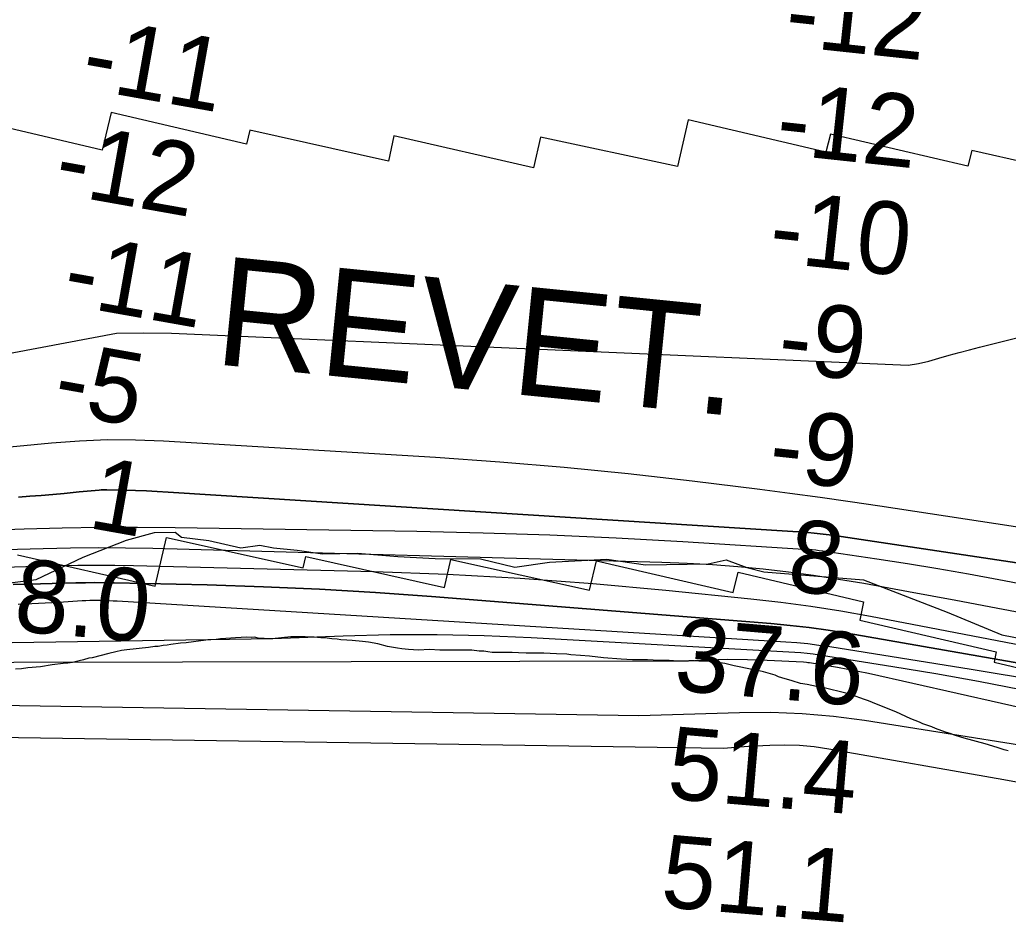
# Model space of a CAD drawing. Extents: x 3192986 to 3230865, y 867483 to 892886.
# Drawn here: x 3209065 to 3209977, y 876840 to 877673 of the extents above; entities that cross this region are included whole.
import ezdxf

# ---------------------------------------------------------------- set-up
doc = ezdxf.new("R2010")
doc.units = 0
for name, color, linetype in [('V-RIVR-EDGE', 7, 'Continuous'), ('V-RIVR-RANG', 7, 'Continuous'), ('V-RRAP-RVMT', 7, 'Continuous'), ('V-RRAP-RVMT-IDEN', 7, 'Continuous'), ('V-SITE-VEGE', 7, 'Continuous'), ('V-TOPO-DPTH', 7, 'Continuous'), ('V-TOPO-MAJR', 7, 'Continuous'), ('V-TOPO-MINR', 7, 'Continuous'), ('V-TOPO-WATR', 7, 'Continuous')]:
    doc.layers.add(name, color=color, linetype=linetype)

msp = doc.modelspace()

# ---------------------------------------------------------------- linework, layer by layer
at = {"layer": 'V-RIVR-EDGE'}
msp.add_lwpolyline([(3209055.97, 877153.53), (3209080.3, 877156.81), (3209123.74, 877177.21), (3209163.84, 877192.85), (3209189.61, 877199.94), (3209208.68, 877200.36), (3209214.39, 877195.58), (3209239.66, 877192.66), (3209269.21, 877185.91), (3209286.86, 877188.25), (3209299.25, 877185.83), (3209321.18, 877183.87), (3209344.54, 877180.48), (3209376.97, 877180.87), (3209414.16, 877177.92), (3209448.49, 877175.93), (3209490.46, 877175.82), (3209521.91, 877168.12), (3209553.87, 877172.81), (3209606.81, 877175.54), (3209642.57, 877170.2), (3209700.27, 877171.01), (3209716.97, 877174.79), (3209736.03, 877167.59), (3209751.75, 877163.73), (3209843.77, 877156.35), (3209920.95, 877126.6), (3209971.45, 877105.49), (3210031.65, 877093.8)], dxfattribs=at)
at = {"layer": 'V-RRAP-RVMT'}
for p, q in [((3209141.38, 877552.78), (3209015.23, 877582.63)), ((3209149.58, 877587.68), (3209141.38, 877552.78)), ((3209274.5, 877558.49), (3209149.58, 877587.68)), ((3209682.02, 877580.9), (3209672.06, 877537.64)), ((3209809.1, 877551.01), (3209682.02, 877580.9)), ((3209277.34, 877571.38), (3209274.5, 877558.49)), ((3209405.37, 877542.7), (3209277.34, 877571.38)), ((3209410.43, 877566.04), (3209405.37, 877542.7)), ((3209539.36, 877536.68), (3209410.43, 877566.04)), ((3209545.76, 877564.74), (3209539.36, 877536.68)), ((3209672.06, 877537.64), (3209545.76, 877564.74)), ((3209813.17, 877567.5), (3209809.1, 877551.01)), ((3209940.07, 877538), (3209813.17, 877567.5)), ((3209943.62, 877552.54), (3209940.07, 877538)), ((3210070.46, 877523.72), (3209943.62, 877552.54)), ((3209190.02, 877150.49), (3209200.6, 877195.28)), ((3209200.6, 877195.28), (3209326.81, 877167.31)), ((3209063.14, 877179.36), (3209190.02, 877150.49)), ((3209326.81, 877167.31), (3209329.04, 877177.79)), ((3209329.04, 877177.79), (3209457.04, 877149.28)), ((3209457.04, 877149.28), (3209462.94, 877175.21)), ((3209462.94, 877175.21), (3209590.93, 877146.91)), ((3209590.93, 877146.91), (3209597.32, 877173.96)), ((3209597.32, 877173.96), (3209723.55, 877144.52)), ((3209723.55, 877144.52), (3209728.12, 877163.56)), ((3209728.12, 877163.56), (3209843.86, 877136.13)), ((3209843.86, 877136.13), (3209840.2, 877119.1)), ((3209840.2, 877119.1), (3209966.23, 877090.01)), ((3209966.23, 877090.01), (3209964.26, 877080.51)), ((3209964.26, 877080.51), (3210099.22, 877048.47))]:
    msp.add_line(p, q, dxfattribs=at)
at = {"layer": 'V-SITE-VEGE'}
for p, q in [((3209204.5, 877096.78), (3209201.13, 877096.18)), ((3209213.61, 877097.76), (3209204.5, 877096.78)), ((3209218.75, 877098.16), (3209213.61, 877097.76)), ((3209236.78, 877100.53), (3209218.75, 877098.16)), ((3209246.28, 877101.32), (3209236.78, 877100.53)), ((3209250.44, 877101.92), (3209246.28, 877101.32)), ((3209255.2, 877102.31), (3209250.44, 877101.92)), ((3209264.31, 877102.71), (3209255.2, 877102.31)), ((3209274.6, 877103.3), (3209264.31, 877102.71)), ((3209278.76, 877103.1), (3209274.6, 877103.3)), ((3209281.93, 877103.3), (3209278.76, 877103.1)), ((3209286.49, 877102.11), (3209281.93, 877103.3)), ((3209290.84, 877102.11), (3209286.49, 877102.11)), ((3209294.81, 877101.91), (3209290.84, 877102.11)), ((3209297.97, 877101.91), (3209294.81, 877101.91)), ((3209315.2, 877103.69), (3209297.97, 877101.91)), ((3209318.77, 877103.89), (3209315.2, 877103.69)), ((3209328.47, 877103.89), (3209318.77, 877103.89)), ((3209333.23, 877103.49), (3209328.47, 877103.89)), ((3209336.79, 877103.49), (3209333.23, 877103.49)), ((3209343.13, 877102.89), (3209336.79, 877103.49)), ((3209348.87, 877102.5), (3209343.13, 877102.89)), ((3209353.23, 877101.9), (3209348.87, 877102.5)), ((3209357.98, 877101.7), (3209353.23, 877101.9)), ((3209361.35, 877101.11), (3209357.98, 877101.7)), ((3209367.09, 877100.71), (3209361.35, 877101.11)), ((3209371.84, 877100.51), (3209367.09, 877100.71)), ((3209381.55, 877099.52), (3209371.84, 877100.51)), ((3209387.1, 877098.73), (3209381.55, 877099.52)), ((3209395.61, 877097.34), (3209387.1, 877098.73)), ((3209404.52, 877094.96), (3209395.61, 877097.34)), ((3209147.26, 877088.47), (3209132.01, 877084.51)), ((3209153.79, 877090.05), (3209147.26, 877088.47)), ((3209158.94, 877091.04), (3209153.79, 877090.05)), ((3209163.9, 877091.83), (3209158.94, 877091.04)), ((3209184.1, 877094.01), (3209163.9, 877091.83)), ((3209189.84, 877094.8), (3209184.1, 877094.01)), ((3209193.01, 877094.99), (3209189.84, 877094.8)), ((3209197.56, 877095.79), (3209193.01, 877094.99)), ((3209201.13, 877096.18), (3209197.56, 877095.79)), ((3209413.63, 877093.18), (3209404.52, 877094.96)), ((3209417.79, 877092.58), (3209413.63, 877093.18)), ((3209423.93, 877091.99), (3209417.79, 877092.58)), ((3209433.24, 877091.59), (3209423.93, 877091.99)), ((3209443.34, 877091.99), (3209433.24, 877091.59)), ((3209452.84, 877091.59), (3209443.34, 877091.99)), ((3209477.8, 877091.58), (3209452.84, 877091.59)), ((3209482.35, 877091.39), (3209477.8, 877091.58)), ((3209489.08, 877090.59), (3209482.35, 877091.39)), ((3209493.44, 877090.59), (3209489.08, 877090.59)), ((3209497.21, 877089.8), (3209493.44, 877090.59)), ((3209500.97, 877089.2), (3209497.21, 877089.8)), ((3209504.14, 877089.2), (3209500.97, 877089.2)), ((3209507.9, 877089.4), (3209504.14, 877089.2)), ((3209519.58, 877089.4), (3209507.9, 877089.4)), ((3209525.33, 877089), (3209519.58, 877089.4)), ((3209532.46, 877088.8), (3209525.33, 877089)), ((3209548.7, 877088.8), (3209532.46, 877088.8)), ((3209560.58, 877088.2), (3209548.7, 877088.8)), ((3209569.89, 877087.61), (3209560.58, 877088.2)), ((3209573.65, 877087.21), (3209569.89, 877087.61)), ((3209105.27, 877079.17), (3209094.97, 877077.78)), ((3209109.63, 877079.56), (3209105.27, 877079.17)), ((3209113.99, 877080.15), (3209109.63, 877079.56)), ((3209120.13, 877081.54), (3209113.99, 877080.15)), ((3209123.89, 877082.53), (3209120.13, 877081.54)), ((3209128.84, 877084.11), (3209123.89, 877082.53)), ((3209132.01, 877084.51), (3209128.84, 877084.11)), ((3209582.56, 877086.62), (3209573.65, 877087.21)), ((3209590.88, 877085.82), (3209582.56, 877086.62)), ((3209603.75, 877084.24), (3209590.88, 877085.82)), ((3209619.99, 877083.04), (3209603.75, 877084.24)), ((3209630.69, 877082.45), (3209619.99, 877083.04)), ((3209644.55, 877082.45), (3209630.69, 877082.45)), ((3209654.85, 877082.05), (3209644.55, 877082.45)), ((3209658.41, 877082.05), (3209654.85, 877082.05)), ((3209664.55, 877081.85), (3209658.41, 877082.05)), ((3209672.67, 877081.45), (3209664.55, 877081.85)), ((3209679.21, 877081.45), (3209672.67, 877081.45)), ((3209682.57, 877081.65), (3209679.21, 877081.45)), ((3209687.92, 877081.65), (3209682.57, 877081.65)), ((3209691.69, 877081.45), (3209687.92, 877081.65)), ((3209695.65, 877081.45), (3209691.69, 877081.45)), ((3209701.59, 877080.86), (3209695.65, 877081.45)), ((3209705.15, 877080.66), (3209701.59, 877080.86)), ((3209715.85, 877079.07), (3209705.15, 877080.66)), ((3209724.36, 877077.09), (3209715.85, 877079.07)), ((3209066.85, 877074.22), (3209061.31, 877073.82)), ((3209072.59, 877075.01), (3209066.85, 877074.22)), ((3209084.28, 877076.2), (3209072.59, 877075.01)), ((3209094.97, 877077.78), (3209084.28, 877076.2)), ((3209741, 877073.72), (3209724.36, 877077.09)), ((3209747.33, 877072.33), (3209741, 877073.72)), ((3209751.49, 877071.34), (3209747.33, 877072.33)), ((3209762.19, 877068.37), (3209751.49, 877071.34)), ((3209765.36, 877066.98), (3209762.19, 877068.37)), ((3209768.33, 877065.99), (3209765.36, 877066.98)), ((3209778.03, 877063.22), (3209768.33, 877065.99)), ((3209785.56, 877060.84), (3209778.03, 877063.22)), ((3209791.7, 877059.85), (3209785.56, 877060.84)), ((3209800.21, 877057.87), (3209791.7, 877059.85)), ((3209806.15, 877056.88), (3209800.21, 877057.87)), ((3209828.73, 877051.52), (3209806.15, 877056.88)), ((3209833.68, 877049.94), (3209828.73, 877051.52)), ((3209840.41, 877047.56), (3209833.68, 877049.94)), ((3209844.57, 877045.78), (3209840.41, 877047.56)), ((3209848.33, 877044.59), (3209844.57, 877045.78)), ((3209851.9, 877043.2), (3209848.33, 877044.59)), ((3209862, 877039.24), (3209851.9, 877043.2)), ((3209873.48, 877034.48), (3209862, 877039.24)), ((3209887.35, 877028.15), (3209873.48, 877034.48)), ((3209895.27, 877024.98), (3209887.35, 877028.15)), ((3209898.44, 877023.59), (3209895.27, 877024.98)), ((3209902, 877022.4), (3209898.44, 877023.59)), ((3209906.75, 877020.62), (3209902, 877022.4)), ((3209910.12, 877019.23), (3209906.75, 877020.62)), ((3209919.23, 877015.86), (3209910.12, 877019.23)), ((3209923.59, 877014.47), (3209919.23, 877015.86)), ((3209927.55, 877012.89), (3209923.59, 877014.47)), ((3209933.49, 877011.11), (3209927.55, 877012.89)), ((3209936.46, 877010.12), (3209933.49, 877011.11)), ((3209955.87, 877004.96), (3209936.46, 877010.12)), ((3209966.95, 877001.6), (3209955.87, 877004.96)), ((3209973.49, 876999.41), (3209966.95, 877001.6)), ((3209977.25, 876998.43), (3209973.49, 876999.41))]:
    msp.add_line(p, q, dxfattribs=at)
at = {"layer": 'V-TOPO-DPTH'}
for points in [[(3208616.89, 877282.63), (3209154.61, 877383.86), (3209179.83, 877384.38), (3209205.09, 877384), (3209884.91, 877354.33), (3209894.45, 877356.06), (3209903.89, 877358.28), (3209913.27, 877360.84), (3209922.61, 877363.58), (3209931.97, 877366.22), (3209941.37, 877368.73), (3209950.8, 877371.14), (3210015.89, 877387.25)], [(3208616.89, 877282.63), (3209154.61, 877383.86), (3209179.83, 877384.38), (3209205.09, 877384), (3209884.91, 877354.33), (3209894.45, 877356.06), (3209903.89, 877358.28), (3209913.27, 877360.84), (3209922.61, 877363.58), (3209931.97, 877366.22), (3209941.37, 877368.73), (3209950.8, 877371.14), (3210015.89, 877387.25)], [(3210061.15, 877160.64), (3209823.05, 877196.33), (3209811.96, 877197.85), (3209800.84, 877199.18), (3209789.69, 877200.21), (3209778.52, 877201.06), (3209202.08, 877237.26), (3209192.06, 877237.83), (3209182.04, 877238.33), (3209172.01, 877238.71), (3209161.98, 877239.01), (3209145.4, 877239.42), (3209143.66, 877239.43), (3209140.18, 877239.31), (3209138.45, 877239.18), (3209134.66, 877238.83), (3209131.02, 877238.5), (3209127.39, 877238.16), (3209123.76, 877237.81), (3209120.13, 877237.46), (3209106.25, 877236.13), (3209095.68, 877235.15), (3209085.1, 877234.24), (3209074.52, 877233.41), (3209063.92, 877232.64)], [(3210061.15, 877160.64), (3209823.05, 877196.33), (3209811.96, 877197.85), (3209800.84, 877199.18), (3209789.69, 877200.21), (3209778.52, 877201.06), (3209202.08, 877237.26), (3209192.06, 877237.83), (3209182.04, 877238.33), (3209172.01, 877238.71), (3209161.98, 877239.01), (3209145.4, 877239.42), (3209143.66, 877239.43), (3209140.18, 877239.31), (3209138.45, 877239.18), (3209134.66, 877238.83), (3209131.02, 877238.5), (3209127.39, 877238.16), (3209123.76, 877237.81), (3209120.13, 877237.46), (3209106.25, 877236.13), (3209095.68, 877235.15), (3209085.1, 877234.24), (3209074.52, 877233.41), (3209063.92, 877232.64)], [(3208979.91, 877182.4), (3209086.83, 877185.39), (3209112.11, 877185.88), (3209137.4, 877186.1), (3209162.69, 877185.91), (3209187.97, 877185.43), (3209657.61, 877172.77), (3209681.03, 877171.86), (3209704.42, 877170.58), (3209727.78, 877168.74), (3209751.11, 877166.52), (3209774.38, 877163.78), (3209797.61, 877160.69), (3209820.77, 877157.1), (3209843.87, 877153.17), (3209885.2, 877145.66), (3209928.92, 877137.62), (3209972.61, 877129.44), (3210016.26, 877121.06)], [(3208979.91, 877182.4), (3209086.83, 877185.39), (3209112.11, 877185.88), (3209137.4, 877186.1), (3209162.69, 877185.91), (3209187.97, 877185.43), (3209657.61, 877172.77), (3209681.03, 877171.86), (3209704.42, 877170.58), (3209727.78, 877168.74), (3209751.11, 877166.52), (3209774.38, 877163.78), (3209797.61, 877160.69), (3209820.77, 877157.1), (3209843.87, 877153.17), (3209885.2, 877145.66), (3209928.92, 877137.62), (3209972.61, 877129.44), (3210016.26, 877121.06)], [(3210129.75, 877054.39), (3209828.76, 877106.99), (3209811.21, 877109.8), (3209793.62, 877112.29), (3209775.96, 877114.28), (3209758.27, 877115.94), (3209445.26, 877140.96), (3209393.56, 877144.65), (3209341.83, 877147.76), (3209290.05, 877149.98), (3209238.25, 877151.61), (3209152.26, 877153.59), (3209143.42, 877153.73), (3209134.59, 877153.78), (3209125.75, 877153.7), (3209116.92, 877153.53), (3209084.35, 877152.66), (3209059.24, 877152.1)]]:
    msp.add_lwpolyline(points, dxfattribs=at)
at = {"layer": 'V-TOPO-MAJR'}
msp.add_lwpolyline([(3208592.5, 877079.32), (3209682.19, 877081.51), (3209700.32, 877082.48), (3209718.45, 877083.01), (3209736.59, 877082.86), (3209754.73, 877082.28), (3209788.24, 877080.58), (3209791.01, 877080.36), (3209792.39, 877080.19), (3209793.77, 877080), (3209810.15, 877077.39), (3209819.7, 877075.77), (3209829.23, 877074.04), (3209838.72, 877072.12), (3209848.19, 877070.09), (3210257.32, 876978.06)], dxfattribs=at)
at = {"layer": 'V-TOPO-MINR'}
for points in [[(3208616.89, 877282.63), (3209154.61, 877383.86), (3209179.83, 877384.38), (3209205.09, 877384), (3209884.91, 877354.33), (3209894.45, 877356.06), (3209903.89, 877358.28), (3209913.27, 877360.84), (3209922.61, 877363.58), (3209931.97, 877366.22), (3209941.37, 877368.73), (3209950.8, 877371.14), (3210015.89, 877387.25)], [(3209039.79, 877277.49), (3209094.39, 877282.76), (3209120.24, 877284.64), (3209146.09, 877285.71), (3209171.97, 877285.57), (3209197.87, 877284.61), (3209448.85, 877269.42), (3209508.16, 877265.27), (3209567.4, 877260.38), (3209626.54, 877254.38), (3209685.61, 877247.64), (3209748.16, 877239.9), (3209775.89, 877236.36), (3209803.6, 877232.66), (3209831.28, 877228.73), (3209858.93, 877224.65), (3210091.1, 877189.4)], [(3209063.92, 877232.64), (3209074.52, 877233.41), (3209085.1, 877234.24), (3209095.68, 877235.15), (3209106.25, 877236.13), (3209120.13, 877237.46), (3209123.76, 877237.81), (3209127.39, 877238.16), (3209131.02, 877238.5), (3209134.66, 877238.83), (3209138.45, 877239.18), (3209140.18, 877239.31), (3209143.66, 877239.43), (3209145.4, 877239.42), (3209161.98, 877239.01), (3209172.01, 877238.71), (3209182.04, 877238.33), (3209192.06, 877237.83), (3209202.08, 877237.26), (3209778.52, 877201.06), (3209789.69, 877200.21), (3209800.84, 877199.18), (3209811.96, 877197.85), (3209823.05, 877196.33), (3210061.15, 877160.64)], [(3208844.45, 877195.37), (3209069.39, 877203.35), (3209104.21, 877204.31), (3209139.04, 877204.92), (3209173.87, 877204.99), (3209208.7, 877204.7), (3209431.44, 877201.14), (3209492.85, 877199.74), (3209554.25, 877197.78), (3209615.61, 877194.98), (3209676.95, 877191.62), (3209792.85, 877184.47), (3209796.22, 877184.22), (3209799.58, 877183.91), (3209802.94, 877183.52), (3209806.28, 877183.07), (3209856.06, 877175.77), (3209884.26, 877171.45), (3209912.42, 877166.89), (3209940.51, 877161.97), (3209968.57, 877156.81), (3210299.07, 877093.87)], [(3209039.33, 877167.76), (3209101.87, 877169.47), (3209118.93, 877169.8), (3209136, 877169.95), (3209153.06, 877169.84), (3209170.12, 877169.54), (3209392.26, 877163.98), (3209459.62, 877161.52), (3209526.91, 877158.03), (3209594.11, 877153), (3209661.23, 877146.94), (3209739.87, 877138.94), (3209767.58, 877135.74), (3209795.22, 877132.06), (3209822.74, 877127.65), (3209850.2, 877122.74), (3210319.18, 877032.59)], [(3209059.24, 877152.1), (3209084.35, 877152.66), (3209116.92, 877153.53), (3209125.75, 877153.7), (3209134.59, 877153.78), (3209143.42, 877153.73), (3209152.26, 877153.59), (3209238.25, 877151.61), (3209290.05, 877149.98), (3209341.83, 877147.76), (3209393.56, 877144.65), (3209445.26, 877140.96), (3209758.27, 877115.94), (3209775.96, 877114.28), (3209793.62, 877112.29), (3209811.21, 877109.8), (3209828.76, 877106.99), (3210129.75, 877054.39)], [(3209063.74, 877133.8), (3209076.25, 877134.46), (3209088.75, 877135.17), (3209101.25, 877135.9), (3209122.8, 877137.21), (3209126.26, 877137.39), (3209129.72, 877137.51), (3209133.18, 877137.59), (3209134.4, 877137.58), (3209140.5, 877137.45), (3209144.15, 877137.35), (3209147.81, 877137.22), (3209151.46, 877137.05), (3209155.11, 877136.85), (3209772.13, 877099.21), (3209782.28, 877098.45), (3209792.42, 877097.48), (3209802.52, 877096.22), (3209812.6, 877094.77), (3209943.08, 877073.98), (3210007.81, 877063.2)], [(3209017.81, 877097.97), (3209298.79, 877102.19), (3209363.54, 877104.7), (3209406.91, 877105.77), (3209450.28, 877106.02), (3209493.63, 877105.04), (3209536.98, 877103.24), (3209780.32, 877089.69), (3209786.02, 877089.28), (3209791.7, 877088.76), (3209797.37, 877088.07), (3209803.02, 877087.26), (3209870.88, 877076.48), (3209910.4, 877069.87), (3209949.83, 877062.82), (3209989.14, 877055.12)], [(3208626.5, 877047.41), (3209636.38, 877031.02), (3209729.29, 877034.01), (3209758.26, 877034.11), (3209787.16, 877033.12), (3209815.95, 877030.48), (3209844.68, 877026.75), (3210068.75, 876991.12), (3210110.99, 876984.04), (3210153.14, 876976.49), (3210195.16, 876968.24), (3210237.09, 876959.51), (3210292.59, 876947.48), (3210306.71, 876944.47), (3210320.85, 876941.51), (3210335, 876938.64), (3210349.17, 876935.83), (3210363.35, 876933.12), (3210377.55, 876930.49), (3210391.77, 876927.96), (3210406, 876925.51), (3210778.3, 876862.79)], [(3208596.08, 877018), (3209714.2, 877000.95), (3209737.66, 877002.87), (3209757.44, 877003.89), (3209771.09, 877004.13), (3209784.7, 877003.76), (3209798.26, 877002.45), (3209811.78, 877000.54), (3209973.27, 876972), (3210030.43, 876961.64), (3210087.52, 876950.93), (3210144.51, 876939.71), (3210201.44, 876928.16), (3210288.1, 876910.15), (3210301.67, 876907.49), (3210315.28, 876905.03), (3210328.93, 876902.87), (3210342.63, 876900.91), (3210556.11, 876872.74), (3210603.51, 876866.36), (3210650.89, 876859.8), (3210698.23, 876853), (3210745.55, 876846.02)]]:
    msp.add_lwpolyline(points, dxfattribs=at)
at = {"layer": 'V-TOPO-WATR'}
msp.add_lwpolyline([(3208979.91, 877182.4), (3209086.83, 877185.39), (3209112.11, 877185.88), (3209137.4, 877186.1), (3209162.69, 877185.91), (3209187.97, 877185.43), (3209657.61, 877172.77), (3209681.03, 877171.86), (3209704.42, 877170.58), (3209727.78, 877168.74), (3209751.11, 877166.52), (3209774.38, 877163.78), (3209797.61, 877160.69), (3209820.77, 877157.1), (3209843.87, 877153.17), (3209885.2, 877145.66), (3209928.92, 877137.62), (3209972.61, 877129.44), (3210016.26, 877121.06)], dxfattribs=at)

# ---------------------------------------------------------------- texts
at = {"layer": 'V-RIVR-RANG'}
for s, rotation, p in [('-12', 353.89872, (3209769.84, 877649.45)), ('-11', 349.91839, (3209120.08, 877610.44)), ('-12', 353.89872, (3209761.59, 877549.79)), ('-12', 349.91839, (3209095.17, 877513.72)), ('-10', 353.89872, (3209755.18, 877449.94)), ('-11', 349.91839, (3209102.99, 877411.18)), ('-9', 353.89872, (3209763.19, 877348.54)), ('-5', 349.91839, (3209094.18, 877311.59)), ('-9', 353.89872, (3209754.94, 877248.88)), ('1', 349.91839, (3209126.93, 877204.61)), ('8', 353.89872, (3209772.13, 877146.5)), ('28.0', 354.95833, (3209009, 877113.71)), ('37.6', 355.12833, (3209667.83, 877054.52)), ('51.4', 355.12833, (3209661.42, 876954.7)), ('51.1', 355.12833, (3209655.54, 876854.84))]:
    msp.add_text(s, height=67, rotation=rotation, dxfattribs=at).set_placement(p)
at = {"layer": 'V-RRAP-RVMT-IDEN'}
msp.add_text('REVET.', height=100, rotation=354.28482, dxfattribs=at).set_placement((3209243.43, 877355.52))

doc.saveas('drawing.dxf')
